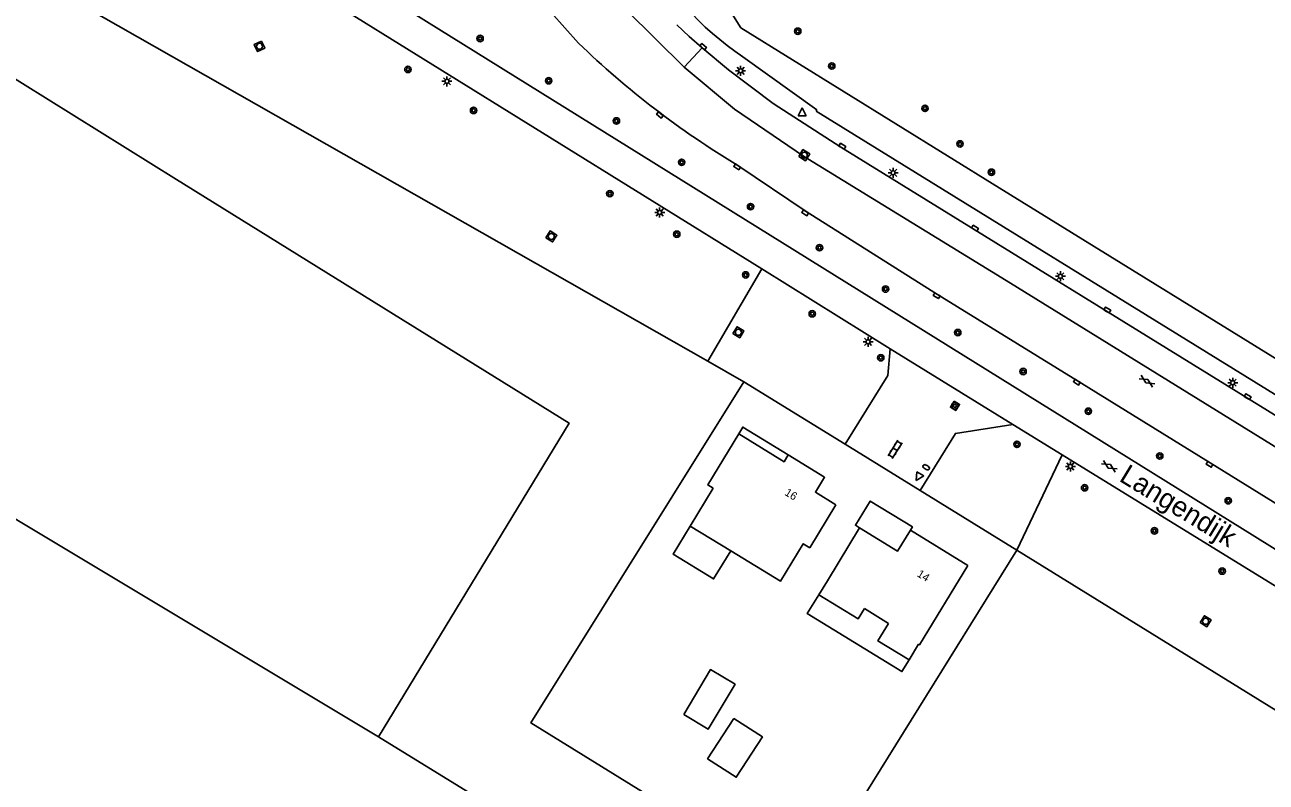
# Model space of a CAD drawing. Extents: x 128999 to 131010, y 395498 to 399007.
# Drawn here: x 129734.2 to 129889.2, y 398771.7 to 398866.3 of the extents above; entities that cross this region are included whole.
import ezdxf

# ---------------------------------------------------------------- set-up
doc = ezdxf.new("R2010")
doc.units = 0
for name, color, linetype in [('gg-afsc-erfafscheiding', 7, 'Continuous'), ('gg-anno-huisnummerreeks BGT', 7, 'Continuous'), ('gg-anno-openbare ruimte label', 7, 'Continuous'), ('gg-bbg-gedigitaliseerde bebouwing', 7, 'Continuous'), ('gg-bbg-gedigitaliseerde bijgebouw', 7, 'Continuous'), ('gg-bbg-hoofdgebouw', 7, 'Continuous'), ('gg-bbg-luifel en loopbrug', 7, 'Continuous'), ('gg-knt-verharding', 7, 'Continuous'), ('gg-knt-verharding nz', 7, 'Continuous'), ('gt-grn-groengrens', 7, 'Continuous'), ('gt-grn-vlakafsluiter', 7, 'Continuous'), ('gt-grn-weggrens', 7, 'Continuous'), ('gt-symb-boom', 7, 'Continuous'), ('gt-symb-brandkraan', 7, 'Continuous'), ('gt-symb-gesloten verharding', 7, 'Continuous'), ('gt-symb-klinker verharding', 7, 'Continuous'), ('gt-symb-kolk', 7, 'Continuous'), ('gt-symb-lichtmast', 7, 'Continuous'), ('gt-symb-rioolschacht', 7, 'Continuous'), ('gt-symb-waterafsluiter', 7, 'Continuous')]:
    doc.layers.add(name, color=color, linetype=linetype)

# ---------------------------------------------------------------- blocks, each defined once
blk = doc.blocks.new('gt0-BOOM')
at = {"layer": 'gt-symb-boom'}
for radius in [0.4, 0.2]:
    blk.add_circle((0, 0), radius, dxfattribs=at)
blk = doc.blocks.new('gt0-WAFSL')
at = {"layer": 'gt-symb-waterafsluiter'}
for p, q in [((-0.5, -0.33), (0, 0.67)), ((0, 0.67), (0.5, -0.33)), ((0.5, -0.33), (-0.5, -0.33))]:
    blk.add_line(p, q, dxfattribs=at)
blk = doc.blocks.new('gt0-BR')
at = {"layer": 'gt-symb-brandkraan'}
for centre, radius, start, end in [((-0.24, 0), 0.206, 107.5669, 252.4331), ((0.6, -2.66), 3, 106.892, 107.5669), ((0, -0.69), 0.938, 73.108, 106.892), ((-0.6, -2.66), 3, 72.4331, 73.108), ((0.24, 0), 0.206, 287.567, 72.4331), ((0.6, 2.66), 3, 252.4331, 253.108), ((0, 0.69), 0.938, 253.108, 286.8921), ((-0.6, 2.66), 3, 286.8921, 287.567)]:
    blk.add_arc(centre, radius, start, end, dxfattribs=at)
blk = doc.blocks.new('gt0-LMAST')
at = {"layer": 'gt-symb-lichtmast'}
for p, q in [((-0.18, 0.17), (-0.45, 0.44)), ((-0.01, 0.25), (-0.01, 0.62)), ((0.17, 0.17), (0.44, 0.44)), ((-0.26, 0), (-0.63, 0)), ((-0.18, -0.18), (-0.45, -0.45)), ((-0.01, -0.25), (-0.01, -0.63)), ((0.44, -0.45), (0.17, -0.18)), ((0.24, 0), (0.62, 0))]:
    blk.add_line(p, q, dxfattribs=at)
blk.add_circle((-0.01, 0), 0.25, dxfattribs=at)
blk = doc.blocks.new('gt0-GESVH1')
at = {"layer": 'gt-symb-gesloten verharding'}
for p, q in [((-0.99, -0.26), (0.01, 0.24)), ((0.01, -0.26), (-0.99, 0.24)), ((0.01, 0.24), (1.01, -0.26)), ((1.01, 0.24), (0.01, -0.26))]:
    blk.add_line(p, q, dxfattribs=at)
blk = doc.blocks.new('gt0-KOLK')
at = {"layer": 'gt-symb-kolk'}
blk.add_lwpolyline([(0, 0), (0.38, 0), (0.38, 0.4), (-0.38, 0.4), (-0.38, 0), (0, 0)], dxfattribs=at)
blk = doc.blocks.new('gt0-KL1')
at = {"layer": 'gt-symb-klinker verharding'}
for p, q in [((-1.15, 0.3), (1.15, 0.3)), ((-1, -0.3), (-1, 0.3)), ((-0.5, 0.3), (-0.5, 0.45)), ((0, -0.3), (0, 0.3)), ((0.5, 0.3), (0.5, 0.45)), ((1, -0.3), (1, 0.3)), ((-1.15, -0.3), (1.15, -0.3)), ((-0.5, -0.45), (-0.5, -0.3)), ((0.5, -0.45), (0.5, -0.3))]:
    blk.add_line(p, q, dxfattribs=at)
blk = doc.blocks.new('gt0-RS')
at = {"layer": 'gt-symb-rioolschacht'}
blk.add_lwpolyline([(-0.5, -0.5), (0.5, -0.5), (0.5, 0.5), (-0.5, 0.5)], close=True, dxfattribs=at)
blk.add_circle((0, 0), 0.375, dxfattribs=at)

msp = doc.modelspace()

# ---------------------------------------------------------------- linework, layer by layer
at = {"layer": 'gg-afsc-erfafscheiding'}
msp.add_lwpolyline([(129753.15, 398847.02), (129724.25, 398865), (129717.14, 398869.22), (129716.29, 398867.81), (129713.67, 398863.28), (129710.38, 398856.23)], dxfattribs=at)
at = {"layer": 'gg-bbg-gedigitaliseerde bebouwing'}
for p, q in [((129820.19, 398808.44), (129817.3, 398803.72)), ((129835.5, 398806.37), (129832.25, 398801)), ((129817.3, 398803.72), (129822.37, 398800.61)), ((129834.44, 398796.89), (129838.44, 398803.5)), ((129833.37, 398795.13), (129834.44, 398796.89)), ((129842.08, 398791.55), (129839.07, 398793.4)), ((129845.83, 398788.96), (129844.64, 398787.01))]:
    msp.add_line(p, q, dxfattribs=at)
for points in [[(129820.19, 398808.44), (129819.5, 398808.86), (129823.36, 398815.26)], [(129822.37, 398800.61), (129828.57, 398796.82), (129831.43, 398801.5), (129832.25, 398801)], [(129851.98, 398798.8), (129845.95, 398788.88), (129845.83, 398788.96)], [(129839.07, 398793.4), (129838.3, 398792.13), (129833.37, 398795.13)], [(129844.64, 398787.01), (129840.75, 398789.37), (129842.08, 398791.55)]]:
    msp.add_lwpolyline(points, dxfattribs=at)
at = {"layer": 'gg-bbg-gedigitaliseerde bijgebouw'}
for points in [[(129816.49, 398780.18), (129819.56, 398778.35), (129822.91, 398783.95), (129819.83, 398785.79), (129816.49, 398780.18)], [(129822.75, 398779.68), (129819.48, 398774.64), (129823.06, 398772.32), (129826.33, 398777.36), (129822.75, 398779.68)]]:
    msp.add_lwpolyline(points, dxfattribs=at)
at = {"layer": 'gg-bbg-hoofdgebouw'}
msp.add_line((129851.98, 398798.8), (129844.83, 398803.22), dxfattribs=at)
for points in [[(129823.36, 398815.26), (129829.04, 398811.75), (129829.56, 398812.6)], [(129829.56, 398812.6), (129834.1, 398809.82), (129832.95, 398807.96), (129835.5, 398806.37)], [(129844.83, 398803.22), (129843.2, 398800.58), (129838.44, 398803.5)]]:
    msp.add_lwpolyline(points, dxfattribs=at)
at = {"layer": 'gg-bbg-luifel en loopbrug'}
for points in [[(129823.36, 398815.26), (129823.87, 398816.09), (129829.56, 398812.6)], [(129844.83, 398803.22), (129845.07, 398803.61), (129839.8, 398806.84), (129837.94, 398803.81), (129838.44, 398803.5)], [(129817.3, 398803.72), (129815.16, 398800.22), (129820.23, 398797.12), (129822.37, 398800.61)], [(129833.37, 398795.13), (129831.93, 398792.78), (129843.75, 398785.54), (129844.64, 398787.01)]]:
    msp.add_lwpolyline(points, dxfattribs=at)
at = {"layer": 'gg-knt-verharding'}
for p, q in [((129749.33, 398888.6), (129908.16, 398789.73)), ((129759.62, 398877.22), (129826.26, 398835.84)), ((129803.37, 398864.06), (129798.22, 398869.86)), ((129910.56, 398807.68), (129833.06, 398855.54)), ((129836.11, 398851.07), (129949.65, 398780.9)), ((129826.26, 398835.84), (129842.3, 398825.88)), ((129842.3, 398825.88), (129857.6, 398816.4)), ((129857.6, 398816.4), (129863.76, 398812.61)), ((129863.76, 398812.61), (129925.83, 398774.43))]:
    msp.add_line(p, q, dxfattribs=at)
for points in [[(129818.79, 398863.47), (129817.18, 398864.87), (129815.64, 398866.35)], [(129836.11, 398851.07), (129827.65, 398856.53), (129822.11, 398860.74), (129818.79, 398863.47)], [(129823.87, 398862.36), (129833.11, 398855.71), (129833.06, 398855.54)], [(129910.79, 398793.97), (129882.27, 398811.6), (129865.7, 398821.88), (129848.2, 398832.67), (129831.78, 398843.02), (129823.27, 398848.78)], [(129842.3, 398825.88), (129842, 398822.54), (129836.65, 398813.93)], [(129850.27, 398819.33), (129849.8, 398818.57), (129850.48, 398818.14), (129850.95, 398818.91), (129850.27, 398819.33)], [(129846.01, 398808.15), (129850.44, 398815.29), (129857.6, 398816.4)]]:
    msp.add_lwpolyline(points, dxfattribs=at)
for centre, radius, start, end in [((129844.57, 398893.32), 37.24, 206.8548, 236.2329), ((129878.92, 398941.89), 108.47, 225.8486, 239.1309)]:
    msp.add_arc(centre, radius, start, end, dxfattribs=at)
at = {"layer": 'gg-knt-verharding nz'}
for points in [[(129805.04, 398873.36), (129809.36, 398868.16), (129816.54, 398861.07)], [(129993.43, 398757.01), (129988.89, 398758.75), (129981.55, 398761.61), (129970.13, 398766.13), (129959.02, 398771.77), (129954.72, 398774.12), (129947.24, 398778.61), (129921.03, 398794.69), (129910.9, 398800.88), (129895.9, 398810.2), (129856.77, 398834.38), (129831.47, 398849.95), (129822.83, 398855.8), (129816.54, 398861.07)]]:
    msp.add_lwpolyline(points, dxfattribs=at)
at = {"layer": 'gt-grn-groengrens'}
for p, q in [((129819.49, 398824.3), (129720.01, 398880.95)), ((129826.26, 398835.84), (129819.49, 398824.3)), ((129824, 398821.73), (129819.49, 398824.3)), ((129858.09, 398800.7), (129863.76, 398812.61)), ((129858.09, 398800.7), (129909.01, 398769.23)), ((129809.46, 398758.28), (129778.39, 398777.38))]:
    msp.add_line(p, q, dxfattribs=at)
msp.add_lwpolyline([(129913.4, 398812.33), (129896.81, 398820.68), (129855.91, 398845.97), (129823.61, 398865.98), (129809.57, 398888.42), (129806.75, 398892.75), (129797.68, 398906.93)], dxfattribs=at)
at = {"layer": 'gt-grn-vlakafsluiter'}
for p, q in [((129778.39, 398777.38), (129700.3, 398824.19)), ((129836.65, 398813.93), (129824, 398821.73)), ((129836.65, 398813.93), (129846.01, 398808.15)), ((129858.09, 398800.7), (129846.01, 398808.15))]:
    msp.add_line(p, q, dxfattribs=at)
for points in [[(129753.15, 398847.02), (129802.18, 398816.58), (129778.39, 398777.38)], [(129824, 398821.73), (129797.4, 398779.11), (129815.05, 398768.21)], [(129821.76, 398764.16), (129831.7, 398758.23), (129858.09, 398800.7)]]:
    msp.add_lwpolyline(points, dxfattribs=at)
at = {"layer": 'gt-grn-weggrens'}
msp.add_line((129818.79, 398863.47), (129816.54, 398861.07), dxfattribs=at)

# ---------------------------------------------------------------- block references
at = {"layer": 'gt-symb-boom'}
for p in [(129791.06, 398864.64), (129830.74, 398865.55), (129782.05, 398860.77), (129834.99, 398861.2), (129799.63, 398859.36), (129790.25, 398855.65), (129846.64, 398855.91), (129808.09, 398854.34), (129851.01, 398851.47), (129816.24, 398849.17), (129854.93, 398847.93), (129807.27, 398845.25), (129824.85, 398843.63), (129815.63, 398840.18), (129833.46, 398838.5), (129824.24, 398835.1), (129841.71, 398833.33), (129832.55, 398830.24), (129850.73, 398827.89), (129841.11, 398824.75), (129858.89, 398823.03), (129850.37, 398818.74), (129867.04, 398818.06), (129858.12, 398813.93), (129875.96, 398812.47), (129866.57, 398808.5), (129884.51, 398806.88), (129875.29, 398803.12), (129883.75, 398798.09)]:
    msp.add_blockref('gt0-BOOM', p, dxfattribs=at)
at = {"layer": 'gt-symb-brandkraan', "rotation": -31.87781648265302}
msp.add_blockref('gt0-BR', (129846.78, 398811.06), dxfattribs=at)
at = {"layer": 'gt-symb-gesloten verharding'}
for p, rotation in [((129874.35, 398821.83), -31.877816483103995), ((129869.66, 398811.19), -31.87781648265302)]:
    msp.add_blockref('gt0-GESVH1', p, dxfattribs=dict(at, rotation=rotation))
at = {"layer": 'gt-symb-klinker verharding', "rotation": 58.12218352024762}
msp.add_blockref('gt0-KL1', (129842.9, 398813.3), dxfattribs=at)
at = {"layer": 'gt-symb-kolk'}
for p, rotation in [((129818.79, 398863.47), -40.90572608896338), ((129813.39, 398854.93), -39.8495714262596), ((129836.2, 398851), -31.720060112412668), ((129823.27, 398848.78), 147.99461679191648), ((129831.78, 398843.02), 148.20108717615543), ((129852.77, 398840.76), -31.7200601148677), ((129848.2, 398832.67), 148.27993989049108), ((129869.31, 398830.54), -31.720060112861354), ((129865.7, 398821.88), 148.2498030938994), ((129886.84, 398819.71), -31.720060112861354), ((129882.27, 398811.6), 148.27993988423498)]:
    msp.add_blockref('gt0-KOLK', p, dxfattribs=dict(at, rotation=rotation))
at = {"layer": 'gt-symb-lichtmast'}
for p in [(129823.61, 398860.6), (129786.93, 398859.29), (129842.66, 398847.86), (129813.5, 398842.9), (129863.55, 398834.93), (129839.53, 398826.74), (129885.08, 398821.63), (129864.8, 398811.17)]:
    msp.add_blockref('gt0-LMAST', p, dxfattribs=at)
at = {"layer": 'gt-symb-rioolschacht'}
for p, rotation in [((129763.51, 398863.66), -155.40899949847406), ((129831.55, 398850.06), -31.877816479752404), ((129799.96, 398839.9), -31.877816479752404), ((129823.33, 398827.93), -31.877816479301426), ((129881.69, 398791.82), -31.877816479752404)]:
    msp.add_blockref('gt0-RS', p, dxfattribs=dict(at, rotation=rotation))
at = {"layer": 'gt-symb-waterafsluiter'}
msp.add_blockref('gt0-WAFSL', (129831.3, 398855.29), dxfattribs=at)
at = {"layer": 'gt-symb-waterafsluiter', "rotation": 148.4075084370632}
msp.add_blockref('gt0-WAFSL', (129845.88, 398809.96), dxfattribs=at)

# ---------------------------------------------------------------- texts
at = {"layer": 'gg-anno-huisnummerreeks BGT'}
for s, rotation, p in [('16', 328.5, (129829.02, 398807.65)), ('14', 328.3, (129845.55, 398797.49))]:
    msp.add_text(s, height=1, rotation=rotation, dxfattribs=at).set_placement(p)
at = {"layer": 'gg-anno-openbare ruimte label'}
msp.add_text('Langendijk', height=2.5, rotation=328.6, dxfattribs=at).set_placement((129870.76, 398809.42))

doc.saveas('drawing.dxf')
